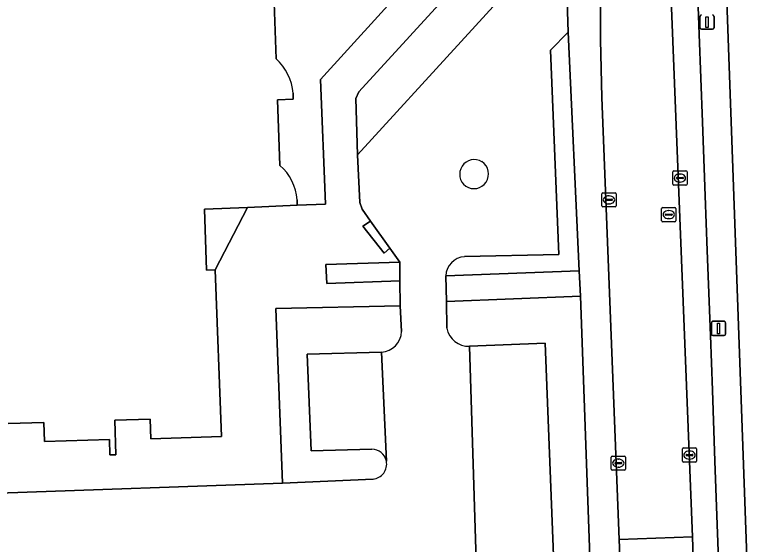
# Model space of a CAD drawing. Extents: x 161084 to 161928, y 385354 to 386522.
# Drawn here: x 161518.4 to 161570.9, y 386405.8 to 386442.9 of the extents above; entities that cross this region are included whole.
import ezdxf

# ---------------------------------------------------------------- set-up
doc = ezdxf.new("R2010")
doc.units = 0
for name, color, linetype in [('IMGEO_Erf', 7, 'Continuous'), ('IMGEO_Grasland_overig', 7, 'Continuous'), ('IMGEO_Groenvoorziening', 7, 'Continuous'), ('IMGEO_Haag', 7, 'Continuous'), ('IMGEO_Kolk', 7, 'Continuous'), ('IMGEO_Lichtmast', 7, 'Continuous'), ('IMGEO_Muur', 7, 'Continuous'), ('IMGEO_Pand', 7, 'Continuous'), ('IMGEO_Parkeervlak_open', 7, 'Continuous'), ('IMGEO_Rijbaan_lokaal_open', 7, 'Continuous'), ('IMGEO_Rioolput', 7, 'Continuous'), ('IMGEO_Voetpad_open', 7, 'Continuous')]:
    doc.layers.add(name, color=color, linetype=linetype)

msp = doc.modelspace()

# ---------------------------------------------------------------- linework, layer by layer
at = {"layer": 'IMGEO_Erf'}
msp.add_lwpolyline([(161631.468, 386442.867), (161630.642, 386465.121), (161630.394, 386473.506), (161567.522, 386471.288), (161567.994, 386457.272), (161568.518, 386442.6), (161570.26, 386393.761), (161572.389, 386335.756), (161635.223, 386338.014), (161632.968, 386402.53)], close=True, dxfattribs=at)
at = {"layer": 'IMGEO_Grasland_overig'}
for centre, radius, start, end in [((161550.712, 386431.737), 1.037, 59.2351, 233.7684), ((161550.666, 386431.768), 1.036, 236.825, 56.1785)]:
    msp.add_arc(centre, radius, start, end, dxfattribs=at)
at = {"layer": 'IMGEO_Groenvoorziening'}
for points in [[(161538.238, 386429.943), (161538.247, 386429.565), (161540.237, 386429.653), (161539.885, 386438.41), (161556.72, 386456.893), (161556.624, 386462.026), (161556.524, 386468.822)], [(161537.683, 386444.916), (161537.698, 386444.501), (161536.598, 386444.461), (161536.769, 386439.858)], [(161548.694, 386424.615), (161558.089, 386424.953), (161557.297, 386441.732)], [(161557.297, 386441.732), (161556.068, 386440.454), (161556.646, 386426.104), (161550.007, 386425.954)], [(161537.962, 386437.433), (161537.973, 386437.02), (161536.871, 386436.981), (161537.035, 386432.37)], [(161558.165, 386423.18), (161548.747, 386422.799), (161548.775, 386420.924)], [(161553.651, 386358.762), (161557.999, 386358.911), (161558.266, 386351.415), (161558.441, 386351.366), (161558.422, 386351.248), (161560.76, 386351.284), (161558.165, 386423.18)], [(161545.581, 386420.702), (161545.498, 386422.504), (161536.739, 386422.305), (161537.215, 386410.045), (161543.583, 386410.322)], [(161550.367, 386419.658), (161555.691, 386419.883), (161556.282, 386404.955), (161551.996, 386404.696)], [(161543.494, 386412.434), (161539.234, 386412.317), (161538.957, 386419.099), (161544.174, 386419.241)]]:
    msp.add_lwpolyline(points, dxfattribs=at)
msp.add_lwpolyline([(161545.47, 386425.557), (161540.263, 386425.398), (161540.332, 386424.072), (161545.477, 386424.259)], close=True, dxfattribs=at)
for centre, radius, start, end in [((161534.332, 386437.153), 3.641, 4.4079, 47.9827), ((161534.784, 386429.743), 3.459, 3.3175, 49.4153), ((161550.135, 386424.515), 1.444, 95.0765, 176.0469), ((161550.298, 386421.205), 1.549, 190.457, 272.5577), ((161544.1, 386420.72), 1.481, 272.8617, 359.2956), ((161543.472, 386411.356), 1.078, 12.5184, 88.818), ((161543.472, 386411.387), 1.071, 275.9394, 10.9014)]:
    msp.add_arc(centre, radius, start, end, dxfattribs=at)
at = {"layer": 'IMGEO_Haag'}
for points in [[(161548.694, 386424.615), (161558.089, 386424.953), (161557.297, 386441.732)], [(161557.297, 386441.732), (161556.068, 386440.454), (161556.646, 386426.104), (161550.007, 386425.954)], [(161558.165, 386423.18), (161548.747, 386422.799), (161548.775, 386420.924)], [(161553.651, 386358.762), (161557.999, 386358.911), (161558.266, 386351.415), (161558.441, 386351.366), (161558.422, 386351.248), (161560.76, 386351.284), (161558.165, 386423.18)], [(161545.581, 386420.702), (161545.498, 386422.504), (161536.739, 386422.305), (161537.215, 386410.045), (161543.583, 386410.322)], [(161550.367, 386419.658), (161555.691, 386419.883), (161556.282, 386404.955), (161551.996, 386404.696)], [(161543.494, 386412.434), (161539.234, 386412.317), (161538.957, 386419.099), (161544.174, 386419.241)]]:
    msp.add_lwpolyline(points, dxfattribs=at)
msp.add_lwpolyline([(161545.47, 386425.557), (161540.263, 386425.398), (161540.332, 386424.072), (161545.477, 386424.259)], close=True, dxfattribs=at)
for centre, radius, start, end in [((161550.135, 386424.515), 1.444, 95.0765, 176.0469), ((161550.298, 386421.205), 1.549, 190.457, 272.5577), ((161544.1, 386420.72), 1.481, 272.8617, 359.2956), ((161543.472, 386411.356), 1.078, 12.5184, 88.818), ((161543.472, 386411.387), 1.071, 275.9394, 10.9014)]:
    msp.add_arc(centre, radius, start, end, dxfattribs=at)
at = {"layer": 'IMGEO_Kolk'}
for p, q in [((161564.737, 386431.978), (161565.589, 386431.978)), ((161564.662, 386431.052), (161564.662, 386431.904)), ((161564.921, 386431.472), (161564.921, 386431.484)), ((161565.359, 386431.435), (161564.961, 386431.435)), ((161564.964, 386431.521), (161565.362, 386431.521)), ((161565.15, 386431.758), (161565.175, 386431.758)), ((161565.405, 386431.484), (161565.405, 386431.472)), ((161565.663, 386431.904), (161565.663, 386431.052)), ((161565.589, 386430.978), (161564.737, 386430.978)), ((161565.173, 386431.198), (161565.148, 386431.198)), ((161559.674, 386429.52), (161559.674, 386430.372)), ((161559.749, 386430.446), (161560.601, 386430.446)), ((161560.675, 386430.372), (161560.675, 386429.52)), ((161559.933, 386429.94), (161559.933, 386429.952)), ((161560.371, 386429.903), (161559.973, 386429.903)), ((161559.976, 386429.989), (161560.374, 386429.989)), ((161560.162, 386430.226), (161560.187, 386430.226)), ((161560.417, 386429.952), (161560.417, 386429.94)), ((161560.601, 386429.446), (161559.749, 386429.446)), ((161560.185, 386429.666), (161560.16, 386429.666)), ((161565.41, 386412.514), (161566.262, 386412.514)), ((161565.335, 386411.588), (161565.335, 386412.44)), ((161565.594, 386412.008), (161565.594, 386412.02)), ((161566.032, 386411.971), (161565.634, 386411.971)), ((161565.637, 386412.057), (161566.035, 386412.057)), ((161565.823, 386412.294), (161565.848, 386412.294)), ((161566.078, 386412.02), (161566.078, 386412.008)), ((161566.336, 386412.44), (161566.336, 386411.588)), ((161560.331, 386411.019), (161560.331, 386411.871)), ((161560.406, 386411.945), (161561.258, 386411.945)), ((161560.59, 386411.439), (161560.59, 386411.451)), ((161560.633, 386411.488), (161561.031, 386411.488)), ((161560.819, 386411.725), (161560.844, 386411.725)), ((161561.074, 386411.451), (161561.074, 386411.439)), ((161561.332, 386411.871), (161561.332, 386411.019)), ((161566.262, 386411.514), (161565.41, 386411.514)), ((161565.846, 386411.734), (161565.821, 386411.734)), ((161561.258, 386410.945), (161560.406, 386410.945)), ((161561.028, 386411.402), (161560.63, 386411.402)), ((161560.842, 386411.165), (161560.817, 386411.165))]:
    msp.add_line(p, q, dxfattribs=at)
for points in [[(161564.737, 386431.978), (161565.589, 386431.978)], [(161564.662, 386431.052), (161564.662, 386431.904)], [(161565.663, 386431.904), (161565.663, 386431.052)], [(161565.589, 386430.978), (161564.737, 386430.978)], [(161559.674, 386429.52), (161559.674, 386430.372)], [(161559.749, 386430.446), (161560.601, 386430.446)], [(161560.675, 386430.372), (161560.675, 386429.52)], [(161560.601, 386429.446), (161559.749, 386429.446)], [(161565.41, 386412.514), (161566.262, 386412.514)], [(161565.335, 386411.588), (161565.335, 386412.44)], [(161566.336, 386412.44), (161566.336, 386411.588)], [(161560.331, 386411.019), (161560.331, 386411.871)], [(161560.406, 386411.945), (161561.258, 386411.945)], [(161561.332, 386411.871), (161561.332, 386411.019)], [(161566.262, 386411.514), (161565.41, 386411.514)], [(161561.258, 386410.945), (161560.406, 386410.945)]]:
    msp.add_lwpolyline(points, dxfattribs=at)
for centre, radius, start, end in [((161564.739, 386431.902), 0.0765, 91.552, 178.448), ((161564.739, 386431.902), 0.0765, 91.552, 178.448), ((161565.587, 386431.902), 0.0765, 1.552, 88.448), ((161565.587, 386431.902), 0.0765, 1.552, 88.448), ((161564.961, 386431.481), 0.0403, 85.8775, 175.7526), ((161564.958, 386431.471), 0.0366, 178.938, 274.7102), ((161565.362, 386431.478), 0.043, 264.8664, 352.4533), ((161565.366, 386431.483), 0.0386, 1.7309, 96.639), ((161564.739, 386431.054), 0.0765, 181.552, 268.448), ((161564.739, 386431.054), 0.0765, 181.552, 268.448), ((161565.587, 386431.054), 0.0765, 271.552, 358.448), ((161565.587, 386431.054), 0.0765, 271.552, 358.448), ((161559.751, 386430.37), 0.0765, 91.552, 178.448), ((161559.751, 386430.37), 0.0765, 91.552, 178.448), ((161560.599, 386430.37), 0.0765, 1.552, 88.448), ((161560.599, 386430.37), 0.0765, 1.552, 88.448), ((161559.973, 386429.949), 0.0403, 85.8775, 175.7526), ((161559.97, 386429.939), 0.0366, 178.938, 274.7102), ((161560.374, 386429.946), 0.043, 264.8664, 352.4533), ((161560.378, 386429.951), 0.0386, 1.7309, 96.639), ((161559.751, 386429.522), 0.0765, 181.552, 268.448), ((161559.751, 386429.522), 0.0765, 181.552, 268.448), ((161560.599, 386429.522), 0.0765, 271.552, 358.448), ((161560.599, 386429.522), 0.0765, 271.552, 358.448), ((161565.412, 386412.438), 0.0765, 91.552, 178.448), ((161565.412, 386412.438), 0.0765, 91.552, 178.448), ((161566.26, 386412.438), 0.0765, 1.552, 88.448), ((161566.26, 386412.438), 0.0765, 1.552, 88.448), ((161565.634, 386412.017), 0.0403, 85.8775, 175.7526), ((161565.631, 386412.007), 0.0366, 178.938, 274.7102), ((161566.035, 386412.014), 0.043, 264.8664, 352.4533), ((161566.039, 386412.019), 0.0386, 1.7309, 96.639), ((161560.408, 386411.869), 0.0765, 91.552, 178.448), ((161560.408, 386411.869), 0.0765, 91.552, 178.448), ((161560.63, 386411.448), 0.0403, 85.8775, 175.7526), ((161560.627, 386411.438), 0.0366, 178.938, 274.7102), ((161561.031, 386411.445), 0.043, 264.8664, 352.4533), ((161561.035, 386411.45), 0.0386, 1.7309, 96.639), ((161561.256, 386411.869), 0.0765, 1.552, 88.448), ((161561.256, 386411.869), 0.0765, 1.552, 88.448), ((161565.412, 386411.59), 0.0765, 181.552, 268.448), ((161565.412, 386411.59), 0.0765, 181.552, 268.448), ((161566.26, 386411.59), 0.0765, 271.552, 358.448), ((161566.26, 386411.59), 0.0765, 271.552, 358.448), ((161560.408, 386411.021), 0.0765, 181.552, 268.448), ((161560.408, 386411.021), 0.0765, 181.552, 268.448), ((161561.256, 386411.021), 0.0765, 271.552, 358.448), ((161561.256, 386411.021), 0.0765, 271.552, 358.448)]:
    msp.add_arc(centre, radius, start, end, dxfattribs=at)
for centre, major_axis, ratio, start_param, end_param in [((161565.149, 386431.478), (-0.387, 0.002), 0.722429, 4.712389, 7.853982), ((161565.174, 386431.478), (-0.39, 0.002), 0.717154, 1.570796, 4.712389), ((161560.161, 386429.946), (-0.387, 0.002), 0.722429, 4.712389, 7.853982), ((161560.186, 386429.946), (-0.39, 0.002), 0.717154, 1.570796, 4.712389), ((161565.822, 386412.014), (-0.387, 0.002), 0.722429, 4.712389, 7.853982), ((161565.847, 386412.014), (-0.39, 0.002), 0.717154, 1.570796, 4.712389), ((161560.818, 386411.445), (-0.387, 0.002), 0.722429, 4.712389, 7.853982), ((161560.843, 386411.445), (-0.39, 0.002), 0.717154, 1.570796, 4.712389)]:
    msp.add_ellipse(centre, major_axis=major_axis, ratio=ratio, start_param=start_param, end_param=end_param, dxfattribs=at)
at = {"layer": 'IMGEO_Lichtmast'}
for p, q in [((161566.57, 386442.037), (161566.57, 386442.837)), ((161566.57, 386442.837), (161566.57, 386442.037)), ((161567.56, 386442.837), (161567.56, 386442.037)), ((161567.56, 386442.037), (161567.56, 386442.837)), ((161567.46, 386441.937), (161566.67, 386441.937)), ((161566.67, 386441.937), (161567.46, 386441.937)), ((161567.487, 386421.412), (161568.277, 386421.412)), ((161568.277, 386421.412), (161567.487, 386421.412)), ((161567.387, 386420.512), (161567.387, 386421.312)), ((161567.387, 386421.312), (161567.387, 386420.512)), ((161568.377, 386421.312), (161568.377, 386420.512)), ((161568.377, 386420.512), (161568.377, 386421.312)), ((161568.277, 386420.412), (161567.487, 386420.412)), ((161567.487, 386420.412), (161568.277, 386420.412))]:
    msp.add_line(p, q, dxfattribs=at)
for points in [[(161566.99, 386442.812), (161567.14, 386442.812), (161567.14, 386442.062), (161566.99, 386442.062), (161566.99, 386442.812)], [(161567.807, 386421.287), (161567.957, 386421.287), (161567.957, 386420.537), (161567.807, 386420.537), (161567.807, 386421.287)]]:
    msp.add_lwpolyline(points, dxfattribs=at)
for centre, start, end in [((161566.67, 386442.837), 90, 180), ((161566.67, 386442.837), 90, 180), ((161567.46, 386442.837), 0, 90), ((161567.46, 386442.837), 360, 90), ((161566.67, 386442.037), 180, 270), ((161566.67, 386442.037), 180, 270), ((161567.46, 386442.037), 270, 0), ((161567.46, 386442.037), 270, 0), ((161567.487, 386421.312), 90, 180), ((161567.487, 386421.312), 90, 180), ((161568.277, 386421.312), 0, 90), ((161568.277, 386421.312), 360, 90), ((161567.487, 386420.512), 180, 270), ((161567.487, 386420.512), 180, 270), ((161568.277, 386420.512), 270, 0), ((161568.277, 386420.512), 270, 0)]:
    msp.add_arc(centre, 0.1, start, end, dxfattribs=at)
at = {"layer": 'IMGEO_Muur'}
msp.add_lwpolyline([(161568.518, 386442.6), (161567.994, 386457.272)], dxfattribs=at)
at = {"layer": 'IMGEO_Pand'}
for points in [[(161536.769, 386439.858), (161536.598, 386444.461)], [(161537.035, 386432.37), (161536.871, 386436.981), (161537.973, 386437.02), (161537.962, 386437.433)], [(161517.92, 386414.226), (161520.439, 386414.306), (161520.481, 386412.967), (161525.049, 386413.112), (161525.084, 386412.026), (161525.494, 386412.039), (161525.417, 386414.458), (161527.912, 386414.537), (161527.956, 386413.158), (161532.917, 386413.318), (161532.474, 386425.02), (161531.876, 386424.998), (161531.723, 386429.287), (161534.751, 386429.398), (161538.247, 386429.565), (161538.238, 386429.943)]]:
    msp.add_lwpolyline(points, dxfattribs=at)
for centre, radius, start, end in [((161534.332, 386437.153), 3.641, 4.4079, 47.9827), ((161534.784, 386429.743), 3.459, 3.3175, 49.4153)]:
    msp.add_arc(centre, radius, start, end, dxfattribs=at)
at = {"layer": 'IMGEO_Parkeervlak_open'}
for points in [[(161564.012, 386457.639), (161566.045, 386406.257), (161566.15, 386403.361), (161568.112, 386349.004)], [(161569.605, 386357.84), (161569.422, 386362.837), (161569.282, 386366.639), (161569.08, 386372.128), (161568.94, 386375.945), (161568.741, 386381.348), (161568.602, 386385.144), (161568.419, 386390.125), (161568.278, 386393.954), (161568.094, 386398.945), (161567.954, 386402.767), (161567.77, 386407.772), (161567.629, 386411.596), (161567.446, 386416.571), (161567.305, 386420.404), (161567.085, 386426.395), (161566.945, 386430.223), (161566.754, 386435.405), (161566.527, 386441.578), (161566.032, 386455.047)], [(161555.691, 386419.883), (161550.367, 386419.658), (161550.864, 386403.861), (161551.027, 386403.69)], [(161551.996, 386404.696), (161556.282, 386404.955), (161555.691, 386419.883)], [(161544.174, 386419.241), (161538.957, 386419.099), (161539.234, 386412.317), (161543.494, 386412.434)], [(161544.524, 386411.59), (161544.174, 386419.241)]]:
    msp.add_lwpolyline(points, dxfattribs=at)
msp.add_lwpolyline([(161557.062, 386449.052), (161557.087, 386449.967), (161554.268, 386449.911), (161554.175, 386449.896), (161554.085, 386449.873), (161553.996, 386449.841), (161553.911, 386449.802), (161553.829, 386449.756), (161553.752, 386449.702), (161553.68, 386449.642), (161553.61, 386449.571), (161542.577, 386437.546), (161542.376, 386437.077), (161542.488, 386433.106)], close=True, dxfattribs=at)
msp.add_arc((161543.472, 386411.356), 1.078, 12.5184, 88.818, dxfattribs=at)
at = {"layer": 'IMGEO_Rijbaan_lokaal_open'}
for points in [[(161564.012, 386457.639), (161559, 386457.404), (161559.273, 386451.176), (161559.58, 386443.716), (161559.58, 386441.183), (161559.666, 386437.135), (161560.897, 386406.07), (161566.045, 386406.257)], [(161566.045, 386406.257), (161560.897, 386406.07), (161561.005, 386403.158), (161566.15, 386403.361)]]:
    msp.add_lwpolyline(points, close=True, dxfattribs=at)
for points in [[(161556.068, 386440.454), (161557.297, 386441.732), (161557.062, 386449.052), (161542.488, 386433.106), (161542.666, 386429.756), (161542.811, 386429.3), (161543.399, 386428.451), (161544.773, 386426.545), (161545.47, 386425.557), (161545.477, 386424.259), (161545.498, 386422.532), (161545.498, 386422.504), (161545.581, 386420.702)], [(161550.007, 386425.954), (161556.646, 386426.104), (161556.068, 386440.454)], [(161548.775, 386420.924), (161548.747, 386422.799), (161548.694, 386424.615)], [(161551.027, 386403.69), (161550.864, 386403.861), (161550.367, 386419.658)], [(161544.174, 386419.241), (161544.524, 386411.59)], [(161543.583, 386410.322), (161537.215, 386410.045), (161517.24, 386409.347), (161517.276, 386409.513), (161514.466, 386409.416), (161515.922, 386368.17), (161516.082, 386363.749), (161516.231, 386359.217), (161516.36, 386356.368), (161516.526, 386350.809), (161517.586, 386318.869), (161517.659, 386316.654), (161520.668, 386316.807), (161519.449, 386347.482), (161519.388, 386349.838), (161518.828, 386367.079), (161520.601, 386367.108), (161520.531, 386371.872), (161518.617, 386371.844), (161517.481, 386403.318), (161523.646, 386403.574)]]:
    msp.add_lwpolyline(points, dxfattribs=at)
for centre, radius, start, end in [((161550.712, 386431.737), 1.037, 59.2351, 233.7684), ((161550.666, 386431.768), 1.036, 236.825, 56.1785), ((161550.135, 386424.515), 1.444, 95.0765, 176.0469), ((161550.298, 386421.205), 1.549, 190.457, 272.5577), ((161544.1, 386420.72), 1.481, 272.8617, 359.2956), ((161543.472, 386411.387), 1.071, 275.9394, 10.9014)]:
    msp.add_arc(centre, radius, start, end, dxfattribs=at)
at = {"layer": 'IMGEO_Rioolput'}
for p, q in [((161563.879, 386428.482), (161563.879, 386429.334)), ((161563.954, 386429.408), (161564.806, 386429.408)), ((161564.88, 386429.334), (161564.88, 386428.482)), ((161564.138, 386428.902), (161564.138, 386428.914)), ((161564.576, 386428.865), (161564.178, 386428.865)), ((161564.181, 386428.951), (161564.579, 386428.951)), ((161564.367, 386429.188), (161564.392, 386429.188)), ((161564.622, 386428.914), (161564.622, 386428.902)), ((161564.806, 386428.408), (161563.954, 386428.408)), ((161564.39, 386428.628), (161564.365, 386428.628))]:
    msp.add_line(p, q, dxfattribs=at)
for points in [[(161563.879, 386428.482), (161563.879, 386429.334)], [(161563.954, 386429.408), (161564.806, 386429.408)], [(161564.88, 386429.334), (161564.88, 386428.482)], [(161564.806, 386428.408), (161563.954, 386428.408)]]:
    msp.add_lwpolyline(points, dxfattribs=at)
for centre, radius, start, end in [((161563.956, 386429.332), 0.0765, 91.552, 178.448), ((161563.956, 386429.332), 0.0765, 91.552, 178.448), ((161564.804, 386429.332), 0.0765, 1.552, 88.448), ((161564.804, 386429.332), 0.0765, 1.552, 88.448), ((161564.178, 386428.911), 0.0403, 85.8775, 175.7526), ((161564.175, 386428.901), 0.0366, 178.938, 274.7102), ((161564.579, 386428.908), 0.043, 264.8664, 352.4533), ((161564.583, 386428.913), 0.0386, 1.7309, 96.639), ((161563.956, 386428.484), 0.0765, 181.552, 268.448), ((161563.956, 386428.484), 0.0765, 181.552, 268.448), ((161564.804, 386428.484), 0.0765, 271.552, 358.448), ((161564.804, 386428.484), 0.0765, 271.552, 358.448)]:
    msp.add_arc(centre, radius, start, end, dxfattribs=at)
for centre, major_axis, ratio, start_param, end_param in [((161564.366, 386428.908), (-0.387, 0.002), 0.722429, 4.712389, 7.853982), ((161564.391, 386428.908), (-0.39, 0.002), 0.717154, 1.570796, 4.712389)]:
    msp.add_ellipse(centre, major_axis=major_axis, ratio=ratio, start_param=start_param, end_param=end_param, dxfattribs=at)
at = {"layer": 'IMGEO_Voetpad_open'}
for points in [[(161635.223, 386338.014), (161572.389, 386335.756), (161570.26, 386393.761), (161568.518, 386442.6), (161567.994, 386457.272)], [(161556.72, 386456.893), (161539.885, 386438.41), (161540.237, 386429.653), (161538.247, 386429.565), (161534.751, 386429.398), (161532.474, 386425.02), (161532.917, 386413.318), (161527.956, 386413.158), (161527.912, 386414.537), (161525.417, 386414.458), (161525.494, 386412.039), (161525.084, 386412.026), (161525.049, 386413.112), (161520.481, 386412.967), (161520.439, 386414.306), (161517.92, 386414.226)], [(161566.032, 386455.047), (161566.527, 386441.578), (161566.754, 386435.405), (161566.945, 386430.223), (161567.085, 386426.395), (161567.305, 386420.404), (161567.446, 386416.571), (161567.629, 386411.596), (161567.77, 386407.772), (161567.954, 386402.767), (161568.094, 386398.945), (161568.278, 386393.954), (161568.419, 386390.125), (161568.602, 386385.144), (161568.741, 386381.348), (161568.94, 386375.945), (161569.08, 386372.128), (161569.282, 386366.639), (161569.422, 386362.837), (161569.605, 386357.84)], [(161517.24, 386409.347), (161537.215, 386410.045), (161536.739, 386422.305), (161545.498, 386422.504), (161545.498, 386422.532), (161545.477, 386424.259), (161540.332, 386424.072), (161540.263, 386425.398), (161545.47, 386425.557), (161544.773, 386426.545), (161544.368, 386426.211), (161542.857, 386428.09), (161543.399, 386428.451), (161542.811, 386429.3), (161542.666, 386429.756), (161542.488, 386433.106), (161542.376, 386437.077), (161542.577, 386437.546), (161553.61, 386449.571)], [(161557.062, 386449.052), (161557.297, 386441.732), (161558.089, 386424.953), (161558.165, 386423.18), (161560.76, 386351.284)], [(161563.183, 386343.955), (161561.264, 386394.976), (161561.005, 386403.158), (161560.897, 386406.07), (161559.666, 386437.135), (161559.58, 386441.183), (161559.58, 386443.716)]]:
    msp.add_lwpolyline(points, dxfattribs=at)
for points in [[(161534.751, 386429.398), (161531.723, 386429.287), (161531.876, 386424.998), (161532.474, 386425.02)], [(161543.399, 386428.451), (161542.857, 386428.09), (161544.368, 386426.211), (161544.773, 386426.545)], [(161558.165, 386423.18), (161558.089, 386424.953), (161548.694, 386424.615), (161548.747, 386422.799)]]:
    msp.add_lwpolyline(points, close=True, dxfattribs=at)

doc.saveas('drawing.dxf')
